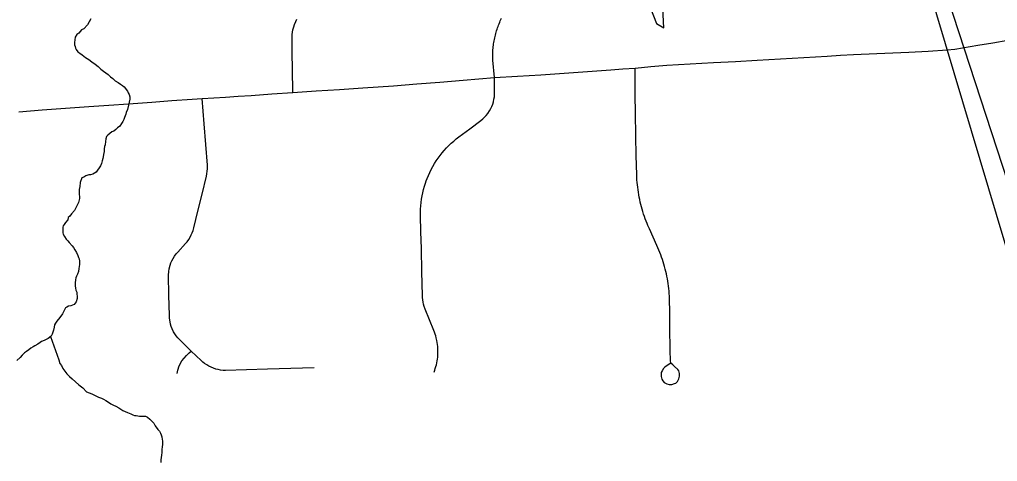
# Model space of a CAD drawing. Extents: x -11.4 to 84.1, y 11.1 to 59.
# Drawn here: x 29.392 to 30.691, y 42.39 to 42.977 of the extents above; entities that cross this region are included whole.
import ezdxf

# ---------------------------------------------------------------- set-up
doc = ezdxf.new("R2010")
doc.units = 0
for name, color, linetype in [('GM_X_Corporation', 7, 'Continuous'), ('GM_X_Minor_River', 7, 'Continuous'), ('GM_X_Township_Road', 7, 'Continuous'), ('SH_Data', 7, 'Continuous')]:
    doc.layers.add(name, color=color, linetype=linetype)

msp = doc.modelspace()

# ---------------------------------------------------------------- linework, layer by layer
at = {"layer": 'GM_X_Corporation'}
msp.add_lwpolyline([(30.2242, 43.0074), (30.238, 42.9719), (30.2477, 42.9659), (30.2009, 43.8905)], dxfattribs=at)
at = {"layer": 'GM_X_Minor_River'}
for points in [[(29.4861, 42.9779), (29.482, 42.9699), (29.4768, 42.9648), (29.4738, 42.9633), (29.4705, 42.959), (29.4678, 42.9571), (29.4656, 42.9536), (29.4649, 42.9502), (29.4646, 42.9464), (29.4646, 42.9433), (29.4654, 42.9411), (29.4658, 42.9392), (29.4666, 42.9373), (29.469, 42.9343), (29.4717, 42.9324), (29.4747, 42.9302), (29.4793, 42.9269), (29.4836, 42.9239), (29.4878, 42.9209), (29.492, 42.9179), (29.4959, 42.9146), (29.4997, 42.9112), (29.5032, 42.9086), (29.5063, 42.9064), (29.5094, 42.9042), (29.5124, 42.9012), (29.5155, 42.8986), (29.5186, 42.8959), (29.5228, 42.8937), (29.5259, 42.8915), (29.5282, 42.8896), (29.5305, 42.8878), (29.5352, 42.8821), (29.536, 42.8799), (29.5371, 42.8776), (29.538, 42.8746), (29.538, 42.8712), (29.5373, 42.8674), (29.5363, 42.8632), (29.5348, 42.8578), (29.5334, 42.8536), (29.5327, 42.8513), (29.5312, 42.8471), (29.5301, 42.8444), (29.5286, 42.8417), (29.5272, 42.8391), (29.5249, 42.8356), (29.5219, 42.8333), (29.5193, 42.8309), (29.5167, 42.829), (29.5141, 42.8278), (29.5114, 42.8259), (29.5088, 42.8235), (29.5073, 42.8216), (29.5062, 42.8189), (29.5059, 42.8151), (29.5052, 42.8106), (29.5045, 42.8086), (29.5042, 42.8052), (29.5039, 42.8018), (29.5032, 42.798), (29.5028, 42.7949), (29.5021, 42.7926), (29.5014, 42.7896), (29.5003, 42.7858), (29.4992, 42.7827), (29.4933, 42.7746), (29.4888, 42.7719), (29.4858, 42.7711), (29.4835, 42.7707), (29.4797, 42.7694), (29.4771, 42.7679), (29.4744, 42.7667), (29.4723, 42.7606), (29.4716, 42.7552), (29.4709, 42.7514), (29.471, 42.7488), (29.471, 42.7469)], [(29.471, 42.7469), (29.471, 42.7446), (29.4714, 42.7423), (29.4711, 42.7396), (29.4708, 42.7377), (29.4701, 42.7343), (29.4679, 42.7297), (29.4645, 42.7236), (29.4608, 42.7189), (29.4582, 42.7159), (29.456, 42.7143), (29.4556, 42.7113), (29.4527, 42.7074), (29.4508, 42.7051), (29.4497, 42.7032), (29.4493, 42.7013), (29.449, 42.699), (29.449, 42.6963), (29.4491, 42.694), (29.4495, 42.6921), (29.4511, 42.6891), (29.4534, 42.6854), (29.4557, 42.6831), (29.4577, 42.6809), (29.4615, 42.6768), (29.4631, 42.6745), (29.465, 42.6715), (29.4674, 42.6677), (29.469, 42.6636), (29.4701, 42.6613), (29.4709, 42.6594), (29.4714, 42.6564), (29.4711, 42.6518), (29.4704, 42.6465), (29.4697, 42.6423), (29.4686, 42.6388), (29.4671, 42.6362), (29.4664, 42.6342), (29.4657, 42.6316), (29.4654, 42.6274), (29.4655, 42.6236), (29.4659, 42.6202), (29.4663, 42.6179), (29.4675, 42.6149), (29.4679, 42.6122), (29.4683, 42.6099), (29.468, 42.6065), (29.4666, 42.6023), (29.464, 42.5985), (29.4598, 42.5969), (29.4568, 42.5964), (29.4545, 42.5953), (29.4527, 42.5941), (29.4512, 42.5914), (29.4486, 42.5864), (29.4449, 42.5814), (29.4412, 42.5764), (29.4393, 42.5741), (29.4382, 42.5718), (29.4375, 42.5688), (29.4365, 42.5646), (29.435, 42.5592), (29.4335, 42.5565), (29.4294, 42.5534), (29.4245, 42.551), (29.4208, 42.5495), (29.4189, 42.5483), (29.4159, 42.546), (29.4121, 42.544), (29.4095, 42.5424), (29.4065, 42.5405), (29.4038, 42.5385), (29.4008, 42.5362), (29.3982, 42.5343), (29.3952, 42.5316), (29.3922, 42.5285), (29.3878, 42.5242)], [(29.4328, 42.556), (29.4436, 42.5251), (29.4452, 42.5202), (29.4471, 42.5176), (29.4491, 42.5138), (29.4518, 42.5101), (29.4545, 42.5067), (29.458, 42.5033), (29.4615, 42.4999), (29.4657, 42.4962), (29.4703, 42.4921), (29.4757, 42.488), (29.4807, 42.4828), (29.4876, 42.4802), (29.4922, 42.478), (29.4964, 42.4758), (29.5003, 42.4743), (29.5033, 42.4729), (29.5064, 42.471), (29.5098, 42.4688), (29.5129, 42.467), (29.5164, 42.4651), (29.5194, 42.4636), (29.5233, 42.4614), (29.5286, 42.4581), (29.5321, 42.4566), (29.5348, 42.4555), (29.5371, 42.4544), (29.5394, 42.4533), (29.542, 42.4522), (29.5443, 42.4515), (29.5466, 42.4512), (29.5489, 42.4508), (29.5508, 42.4505), (29.5531, 42.4505), (29.5557, 42.4505), (29.5588, 42.4502), (29.5615, 42.4491), (29.5645, 42.4465), (29.5672, 42.4439), (29.5699, 42.4409), (29.5719, 42.4375), (29.5754, 42.4326), (29.5777, 42.4304), (29.5789, 42.4277), (29.5797, 42.4258), (29.5805, 42.4228), (29.5809, 42.4194), (29.5814, 42.4175), (29.5814, 42.4156), (29.5814, 42.4129), (29.5811, 42.4095), (29.5808, 42.4061), (29.5805, 42.4023), (29.5802, 42.3985), (29.5798, 42.3954), (29.5795, 42.3924), (29.5792, 42.389)]]:
    msp.add_lwpolyline(points, dxfattribs=at)
at = {"layer": 'GM_X_Township_Road'}
for points in [[(29.7546, 42.8804), (29.7543, 42.9115), (29.754, 42.9326), (29.7537, 42.9537), (29.7539, 42.9571), (29.7543, 42.9603), (29.7548, 42.9636), (29.7559, 42.9676), (29.757, 42.9707), (29.7587, 42.9745), (29.7602, 42.9774)], [(30.0224, 42.9001), (30.0205, 42.9231), (30.0204, 42.9251), (30.0205, 42.935), (30.0206, 42.937), (30.0208, 42.939), (30.021, 42.9409), (30.0212, 42.9429), (30.0215, 42.9449), (30.0218, 42.9468), (30.0221, 42.9488), (30.0225, 42.9507), (30.0229, 42.9527), (30.0233, 42.9546), (30.0238, 42.9565), (30.0243, 42.9585), (30.0248, 42.9604), (30.0254, 42.9623), (30.026, 42.9642), (30.0267, 42.9661), (30.0274, 42.9679), (30.0281, 42.9698), (30.0288, 42.9716), (30.0295, 42.9735), (30.0303, 42.9753), (30.0312, 42.9771), (30.0321, 42.9789)], [(29.3907, 42.8547), (29.4216, 42.857), (29.4526, 42.8592), (29.4836, 42.8615), (29.51, 42.8634), (29.5363, 42.8653), (29.5673, 42.8675), (29.5941, 42.8694), (29.621, 42.8713), (29.6342, 42.8723), (29.6652, 42.8741), (29.6822, 42.8752), (29.6992, 42.8762), (29.7269, 42.8783), (29.7546, 42.8804), (29.7857, 42.8824), (29.8167, 42.8844), (29.8477, 42.8864), (29.868, 42.8877), (29.8883, 42.889), (29.9192, 42.8916), (29.9502, 42.8941), (29.9812, 42.8967), (30.0018, 42.8984), (30.0224, 42.9001), (30.0532, 42.9019), (30.084, 42.9038), (30.115, 42.906), (30.146, 42.9082), (30.177, 42.9104), (30.1932, 42.9116), (30.2095, 42.9127), (30.2305, 42.9146), (30.2515, 42.9165), (30.2825, 42.9182), (30.3136, 42.92), (30.3427, 42.9216), (30.3718, 42.9232), (30.4028, 42.925), (30.4338, 42.9268), (30.4648, 42.9286), (30.4822, 42.9296), (30.4996, 42.9306), (30.5306, 42.9319), (30.5519, 42.9328), (30.5732, 42.9338), (30.5986, 42.9353), (30.6241, 42.9368), (30.6341, 42.9378), (30.6647, 42.9429), (30.6846, 42.9462), (30.7045, 42.9496)], [(30.256, 42.5203), (30.249, 42.5154), (30.2473, 42.5137), (30.2452, 42.5106), (30.2441, 42.5082), (30.2439, 42.506), (30.244, 42.5029), (30.2449, 42.4997), (30.2461, 42.4975), (30.248, 42.4953), (30.2517, 42.4933), (30.2546, 42.4925), (30.2583, 42.4926), (30.2616, 42.4936), (30.2634, 42.4944), (30.2658, 42.4965), (30.2675, 42.5), (30.2684, 42.5034), (30.2685, 42.5071), (30.2676, 42.5104), (30.2662, 42.5126), (30.2617, 42.5165), (30.2594, 42.5185), (30.2571, 42.521), (30.2563, 42.5243), (30.2562, 42.5374), (30.2557, 42.5685), (30.2555, 42.5876), (30.2552, 42.6066), (30.2551, 42.6099), (30.2548, 42.6132), (30.2546, 42.6165), (30.2542, 42.6198), (30.2538, 42.6231), (30.2533, 42.6264), (30.2529, 42.6296), (30.2523, 42.6329), (30.2516, 42.6362), (30.251, 42.6394), (30.2502, 42.6426), (30.2494, 42.6458), (30.2486, 42.649), (30.2477, 42.6522), (30.2467, 42.6554), (30.2457, 42.6585), (30.2446, 42.6616), (30.2435, 42.6647), (30.2423, 42.6678), (30.2411, 42.6709), (30.2398, 42.674), (30.2384, 42.677), (30.2284, 42.699), (30.2265, 42.7034), (30.2253, 42.7064), (30.224, 42.7095), (30.2229, 42.7126), (30.2218, 42.7157), (30.2207, 42.7188), (30.2197, 42.722), (30.2188, 42.7252), (30.2179, 42.7284), (30.2171, 42.7316), (30.2163, 42.7348), (30.2156, 42.738), (30.215, 42.7412), (30.2143, 42.7445), (30.2138, 42.7478), (30.2133, 42.751), (30.2129, 42.7543), (30.2125, 42.7576), (30.2122, 42.7609), (30.2119, 42.7642), (30.2118, 42.7675), (30.2116, 42.7708), (30.2109, 42.7965), (30.2102, 42.8223), (30.2098, 42.8533), (30.2096, 42.8767), (30.2093, 42.9001), (30.2095, 42.9127)], [(29.9423, 42.5089), (29.9432, 42.5113), (29.944, 42.5137), (29.9448, 42.5162), (29.9454, 42.5187), (29.946, 42.5212), (29.9465, 42.5238), (29.9468, 42.5263), (29.9472, 42.5289), (29.9474, 42.5315), (29.9475, 42.534), (29.9474, 42.5405), (29.9472, 42.543), (29.9469, 42.5456), (29.9465, 42.5482), (29.9461, 42.5507), (29.9452, 42.5545), (29.9445, 42.557), (29.9438, 42.5594), (29.9429, 42.5619), (29.942, 42.5643), (29.9304, 42.5924), (29.9292, 42.5962), (29.9284, 42.599), (29.9278, 42.602), (29.9274, 42.6049), (29.927, 42.6079), (29.9269, 42.6108), (29.9262, 42.6419), (29.9254, 42.673), (29.9249, 42.695), (29.9244, 42.717), (29.9245, 42.7254), (29.9247, 42.7298), (29.9252, 42.7342), (29.9257, 42.7385), (29.9264, 42.7429), (29.9273, 42.7472), (29.9283, 42.7515), (29.9295, 42.7557), (29.9308, 42.7599), (29.9319, 42.7629), (29.9331, 42.7661), (29.9348, 42.7702), (29.9366, 42.7742), (29.9386, 42.7781), (29.9407, 42.782), (29.9429, 42.7858), (29.9453, 42.7895), (29.9477, 42.7931), (29.9503, 42.7966), (29.9531, 42.8001), (29.9559, 42.8034), (29.9589, 42.8067), (29.962, 42.8098), (29.9652, 42.8129), (29.9685, 42.8158), (29.9719, 42.8186), (29.9754, 42.8212), (29.99, 42.8321), (30.0046, 42.8429), (30.0072, 42.8451), (30.0095, 42.8474), (30.0117, 42.8498), (30.0138, 42.8524), (30.016, 42.8559), (30.0176, 42.8588), (30.0191, 42.8618), (30.0203, 42.8649), (30.0212, 42.868), (30.0219, 42.8713), (30.0224, 42.8745), (30.0227, 42.8778), (30.0225, 42.8944), (30.0224, 42.9001)], [(29.783, 42.5146), (29.7519, 42.5137), (29.7209, 42.5128), (29.6931, 42.5119), (29.6653, 42.5111), (29.662, 42.5112), (29.6587, 42.5116), (29.6555, 42.5122), (29.6523, 42.513), (29.6491, 42.514), (29.6461, 42.5153), (29.6431, 42.5168), (29.6403, 42.5184), (29.6375, 42.5203), (29.6349, 42.5223), (29.6328, 42.5242), (29.6195, 42.5369), (29.6041, 42.552), (29.6018, 42.5544), (29.5998, 42.557), (29.5979, 42.5597), (29.5963, 42.5626), (29.5945, 42.5663), (29.5932, 42.5694), (29.5923, 42.5725), (29.5915, 42.5757), (29.5908, 42.5806), (29.5906, 42.584), (29.59, 42.6109), (29.5894, 42.6378), (29.5898, 42.6427), (29.5904, 42.646), (29.5916, 42.6508), (29.5927, 42.6539), (29.5941, 42.6569), (29.5956, 42.6598), (29.5973, 42.6627), (29.5998, 42.666), (29.6018, 42.6684), (29.612, 42.6795), (29.6141, 42.6819), (29.6165, 42.6852), (29.6182, 42.688), (29.6198, 42.691), (29.6211, 42.694), (29.6222, 42.6971), (29.6231, 42.7003), (29.6286, 42.7226), (29.634, 42.745), (29.6399, 42.7693), (29.6406, 42.7724), (29.641, 42.7757), (29.6413, 42.7789), (29.6412, 42.7839), (29.639, 42.8113), (29.6367, 42.8387), (29.6355, 42.8555), (29.6342, 42.8723)], [(29.601, 42.5069), (29.6018, 42.5117), (29.6038, 42.5174), (29.6074, 42.524), (29.6132, 42.531), (29.6168, 42.5343), (29.6195, 42.5369)]]:
    msp.add_lwpolyline(points, dxfattribs=at)
at = {"layer": 'SH_Data'}
msp.add_lwpolyline([(31.4502, 40.4811), (30.372, 43.7796), (31.4502, 40.174)], close=True, dxfattribs=at)

doc.saveas('drawing.dxf')
